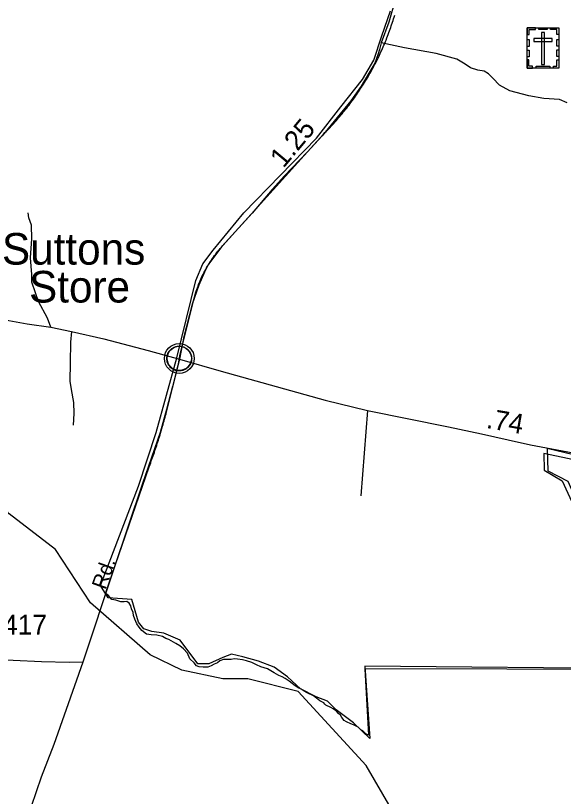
# Model space of a CAD drawing. Extents: x 2220236 to 2384410, y 720751 to 894131.
# Drawn here: x 2308121 to 2311587, y 834873 to 839815 of the extents above; entities that cross this region are included whole.
import ezdxf

# ---------------------------------------------------------------- set-up
doc = ezdxf.new("R2010")
doc.units = 0
for name, color, linetype in [('Exist Boundary Political City Limit New', 7, 'Continuous'), ('Exist Boundary Political City Limit New InsideOut', 7, 'Continuous'), ('Exist Civil Demographics Community CELL', 7, 'Continuous'), ('Exist Civil Demographics Community Label', 7, 'Continuous'), ('Exist Cultural Cemetery CELL', 7, 'Continuous'), ('Exist Hydrographic Misc Water Feature', 7, 'Continuous'), ('Exist Road Non-System Type 51', 7, 'Continuous'), ('Exist Road Secondary Mileage Hundredths English Label', 7, 'Continuous'), ('Exist Road Secondary Type 51 Attributed', 7, 'Continuous'), ('Exist Road Secondary Type 51 Label', 7, 'Continuous'), ('Exist Road Secondary Type 51 Number Label', 7, 'Continuous'), ('Map Preparation Boundary City Limit Buffer Line', 7, 'Continuous')]:
    doc.layers.add(name, color=color, linetype=linetype)

msp = doc.modelspace()

# ---------------------------------------------------------------- linework, layer by layer
at = {"layer": 'Exist Boundary Political City Limit New'}
msp.add_lwpolyline([(2311913.2, 836947.9), (2311462.8, 837043.1), (2311466.2, 836937.3), (2311580.2, 836870.2), (2312129, 835675.6), (2310330.5, 835680.6), (2310354, 835259.7), (2310338.2, 835269.8), (2310317.2, 835287), (2310305.2, 835294.6), (2310288.2, 835312.2), (2310259.8, 835325.8), (2310241.5, 835332.2), (2310215.8, 835344.6), (2310200.5, 835354.1), (2310186.2, 835372.6), (2310177, 835386.2), (2310164.2, 835398.6), (2310151, 835412.6), (2310131, 835428.1), (2310115.5, 835436.6), (2310084.2, 835451.3), (2310078.8, 835456.9), (2310070.8, 835464.9), (2310045.8, 835478.9), (2310024.2, 835494.9), (2310006, 835508.5), (2309966.2, 835529.2), (2309947.5, 835539.7), (2309927.2, 835550.9), (2309908.8, 835560.1), (2309890.2, 835572), (2309871.5, 835588.4), (2309851.2, 835602.4), (2309827.5, 835619.2), (2309806.8, 835630.4), (2309786.8, 835639.2), (2309756.5, 835655.2), (2309715.2, 835680.3), (2309672.5, 835693.5), (2309644.5, 835705.5), (2309616.5, 835719.9), (2309582, 835731.1), (2309557, 835737), (2309525.2, 835741.4), (2309504.2, 835744.2), (2309485.8, 835739.3), (2309462.2, 835739.3), (2309437, 835738.5), (2309413.5, 835730.9), (2309399.5, 835719.2), (2309377.5, 835710.4), (2309358.8, 835699.1), (2309336.8, 835691.5), (2309307.8, 835691.1), (2309283, 835692.2), (2309266, 835700.2), (2309251.5, 835719.1), (2309222.8, 835744.2), (2309208.2, 835779.1), (2309183, 835807.1), (2309160.8, 835825.4), (2309134.8, 835841.4), (2309090.2, 835865.4), (2309072.2, 835872.6), (2309049.5, 835884.2), (2309014.8, 835892.6), (2308978.8, 835895.3), (2308948.5, 835900.1), (2308919.2, 835923.2), (2308902.5, 835943.7), (2308887.8, 835965.7), (2308876, 835995.3), (2308866, 836018.1), (2308865.2, 836036.9), (2308854.8, 836059.4), (2308850.8, 836079.4), (2308839.8, 836096.2), (2308825.8, 836106.6), (2308808, 836104.1), (2308785.8, 836103.7), (2308756, 836114.9), (2308729.8, 836119.2), (2308707.2, 836146.5), (2308693, 836155.2), (2308689, 836157.8), (2308966, 836959.2), (2308971.8, 836974.4), (2308975.8, 836985.2), (2308979.8, 836996.1), (2308983.8, 837007.1), (2308987.8, 837017.9), (2308991.5, 837028.9), (2308995.5, 837039.8), (2308999.2, 837050.8), (2309003, 837061.8), (2309010.5, 837083.8), (2309014, 837094.8), (2309017.8, 837105.8), (2309021.2, 837116.8), (2309024.8, 837127.9), (2309028.2, 837138.9), (2309031.8, 837150), (2309035, 837161.1), (2309038.5, 837172.2), (2309051.5, 837216.7), (2309054.8, 837227.9), (2309057.8, 837239.1), (2309061, 837250.2), (2309064, 837261.4), (2309067, 837272.6), (2309070, 837283.8), (2309072.8, 837295.1), (2309075.8, 837306.3), (2309148.8, 837599.3), (2309163.2, 837672.4), (2309252, 838032.6), (2309256.5, 838048.3), (2309260, 838059.4), (2309263.5, 838070.4), (2309267.2, 838081.4), (2309271, 838092.3), (2309275.2, 838103.2), (2309279.2, 838114.1), (2309283.8, 838124.8), (2309288.2, 838135.5), (2309292.8, 838146.1), (2309297.5, 838156.7), (2309302.5, 838167.2), (2309307.8, 838177.6), (2309313, 838187.9), (2309318.2, 838198.2), (2309323.8, 838208.4), (2309329.5, 838218.5), (2309335.2, 838228.5), (2309341.2, 838238.4), (2309347.5, 838248.3), (2309353.8, 838258.1), (2309360, 838267.8), (2309366.8, 838277.4), (2309373.2, 838286.8), (2309380.2, 838296.2), (2309387, 838305.5), (2309394.2, 838314.8), (2309401.2, 838323.8), (2309408.8, 838332.8), (2309416.2, 838341.7), (2309423.8, 838350.4), (2309431.5, 838359.1), (2309750, 838711.8), (2309907, 838885.4), (2310069.8, 839065.4), (2310078.8, 839074.4), (2310086.5, 839082.4), (2310094.8, 839090.7), (2310102.8, 839099), (2310110.8, 839107.4), (2310118.5, 839115.9), (2310126.5, 839124.4), (2310129.8, 839128.1), (2310134.2, 839132.9), (2310142, 839141.6), (2310149.8, 839150.2), (2310157.5, 839158.9), (2310165, 839167.8), (2310172.5, 839176.6), (2310180, 839185.4), (2310187.5, 839194.3), (2310194.8, 839203.3), (2310200, 839209.6), (2310202.2, 839212.3), (2310209.5, 839221.4), (2310216.5, 839230.4), (2310223.8, 839239.6), (2310230.8, 839248.8), (2310237.8, 839258.1), (2310244.8, 839267.4), (2310251.5, 839276.7), (2310258.5, 839286.1), (2310263.5, 839293.1), (2310265.2, 839295.5), (2310272, 839304.9), (2310278.5, 839314.5), (2310285, 839324), (2310291.5, 839333.6), (2310298, 839343.2), (2310304.5, 839352.9), (2310310.8, 839362.7), (2310317, 839372.4), (2310318.8, 839375.4), (2310323.2, 839382.2), (2310329.2, 839392.1), (2310335.5, 839402), (2310341.5, 839411.9), (2310347.2, 839421.9), (2310353.2, 839431.9), (2310359, 839441.9), (2310364.8, 839452), (2310370.5, 839462.1), (2310376, 839472.3), (2310381.5, 839482.5), (2310387, 839492.7), (2310388, 839494.9), (2310392.5, 839502.9), (2310397.8, 839513.2), (2310403, 839523.6), (2310408.2, 839533.9), (2310413.5, 839544.4), (2310418.5, 839554.8), (2310423.5, 839565.2), (2310428.5, 839575.8), (2310433.2, 839586.3), (2310438, 839596.9), (2310442.8, 839607.4), (2310447.5, 839618.1), (2310452, 839628.8), (2310456.5, 839639.4), (2310461.2, 839650.6), (2310465.2, 839660.9), (2310470.8, 839675), (2310475, 839685.8), (2310479, 839696.7), (2310483, 839707.6), (2310483.5, 839709.4), (2310487, 839718.5), (2310490.8, 839729.4), (2310494.8, 839740.4), (2310498.5, 839751.3), (2310506, 839773.3), (2310509.5, 839784.3), (2310513, 839795.4), (2310516.5, 839806.4), (2310520, 839817.5)], dxfattribs=at)
at = {"layer": 'Exist Boundary Political City Limit New InsideOut'}
msp.add_line((2309841.7, 835630.5), (2309756.5, 835691), dxfattribs=at)
for points in [[(2309756.5, 835691), (2309657.7, 835729.5), (2309558.8, 835757), (2309487.4, 835773.4), (2309432.4, 835751.5), (2309344.6, 835713), (2309273.1, 835713), (2309163.3, 835861.4), (2309058.9, 835905.4), (2308982, 835916.4), (2308932.6, 835932.9), (2308899.6, 835976.8), (2308855.7, 836119.8), (2308707.4, 836130.8), (2308657.9, 836207.7), (2308899.6, 836836), (2309009.5, 837176.8), (2309141.3, 837649.6), (2309262.2, 838138.8), (2309306.1, 838243.3), (2309372, 838331.2), (2309564.3, 838567.6), (2310025.7, 839040.3), (2310179.5, 839238.2), (2310316.8, 839411.9), (2310388.3, 839532.9), (2310437.7, 839686.8), (2310492.6, 839846.2)], [(2313486.9, 834626.8), (2313437.5, 835671.2), (2312800.3, 835836.1), (2312860.7, 836202.2), (2314030.7, 836174.7), (2313712.1, 836911.3), (2313690.2, 836960.8), (2312954.1, 836944.3), (2312086.2, 836949.8), (2312028, 836944.3), (2311484.1, 837076.2), (2311489.6, 836933.3), (2311616, 836867.4), (2312137.8, 835680), (2310330.6, 835696.5), (2310363.5, 835240.2), (2310259.2, 835339.2), (2310149.3, 835421.6), (2310094.4, 835476.6), (2310023, 835504.1), (2309924.1, 835553.6), (2309841.7, 835630.5)]]:
    msp.add_lwpolyline(points, dxfattribs=at)
at = {"layer": 'Exist Civil Demographics Community CELL'}
msp.add_lwpolyline([(2309079.1, 837657.6), (2309080.1, 837663.2), (2309081.9, 837669.8), (2309084.8, 837677), (2309087.7, 837682.7), (2309091.1, 837688.5), (2309094.8, 837693.6), (2309098.8, 837698), (2309103.4, 837702.5), (2309108.9, 837707.1), (2309114.3, 837710.8), (2309119.2, 837713.7), (2309124.3, 837716.1), (2309129.7, 837718.4), (2309135.4, 837720.2), (2309139.7, 837721.4), (2309144.5, 837722.1), (2309148.7, 837722.8), (2309155, 837723.1), (2309159.5, 837723), (2309165.1, 837722.7), (2309170, 837722), (2309174.9, 837721), (2309180, 837719.6), (2309185.1, 837717.7), (2309191.8, 837714.8), (2309198, 837711.3), (2309203.1, 837707.7), (2309208.3, 837703.7), (2309211.6, 837700.6), (2309215.7, 837696.2), (2309219.6, 837691.5), (2309222.6, 837686.9), (2309225.8, 837681.9), (2309228.2, 837676.7), (2309230.3, 837671.7), (2309231.8, 837666.7), (2309233.1, 837662.1), (2309234.2, 837656.1), (2309234.8, 837651.4), (2309235.1, 837645.4), (2309234.9, 837639.6), (2309234.3, 837633.9), (2309233.4, 837628.4), (2309231.7, 837622.2), (2309229.9, 837616.4), (2309227.6, 837611.3), (2309224.4, 837605.3), (2309221.1, 837600), (2309217.7, 837595.3), (2309213.5, 837590.6), (2309208.2, 837585.6), (2309203.1, 837581.5), (2309198.1, 837578), (2309193.8, 837575.5), (2309187, 837572.3), (2309179.8, 837569.6), (2309173.9, 837568.1), (2309167.3, 837566.8), (2309162.9, 837566.4), (2309158.4, 837566.1), (2309152.8, 837566.1), (2309148.5, 837566.5), (2309142.9, 837567.2), (2309137, 837568.6), (2309132.4, 837569.9), (2309127.2, 837571.7), (2309122.6, 837573.7), (2309118.7, 837576), (2309111.9, 837580), (2309106.3, 837584.3), (2309101.4, 837588.8), (2309096.9, 837593.7), (2309093.8, 837597.6), (2309090.8, 837601.8), (2309086.7, 837608.9), (2309085, 837612.4), (2309083.2, 837616.5), (2309080.7, 837624.6), (2309079.1, 837631.7), (2309078.4, 837636.9), (2309078.1, 837643.2), (2309078, 837647.9), (2309078.6, 837654.3)], close=True, dxfattribs=at)
for centre, radius in [((2309156.7, 837645.2), 94.3), ((2309156.5, 837645.5), 76.7)]:
    msp.add_circle(centre, radius, dxfattribs=at)
at = {"layer": 'Exist Cultural Cemetery CELL'}
for points in [[(2311358.5, 839738.2), (2311557.6, 839738.2), (2311557.6, 839483.5), (2311358.5, 839483.5)], [(2311358.5, 839694.8), (2311369.8, 839694.8), (2311369.8, 839727), (2311410.4, 839727), (2311410.4, 839738.2), (2311358.5, 839738.2)], [(2311432.6, 839738.1), (2311484.4, 839738.1), (2311484.4, 839726.7), (2311432.6, 839726.7)], [(2311557.7, 839694.8), (2311546.3, 839694.8), (2311546.3, 839727), (2311505.7, 839727), (2311505.7, 839738.1), (2311557.6, 839738.1)], [(2311467.5, 839708.9), (2311448.8, 839708.9), (2311448.8, 839506.1), (2311467.5, 839506.1)], [(2311358.5, 839620.7), (2311358.5, 839664), (2311369.9, 839664), (2311369.9, 839620.7)], [(2311399.3, 839670.1), (2311399.3, 839651.4), (2311517, 839651.4), (2311517, 839670.1)], [(2311546.2, 839621.7), (2311546.2, 839665), (2311557.6, 839665), (2311557.6, 839621.7)], [(2311358.5, 839553.5), (2311358.5, 839596.8), (2311369.8, 839596.8), (2311369.8, 839553.5)], [(2311546.2, 839555.8), (2311546.2, 839599.1), (2311557.6, 839599.1), (2311557.6, 839555.8)], [(2311391.6, 839483.6), (2311391.6, 839495.1), (2311369.6, 839495.1), (2311369.6, 839535.5), (2311358.4, 839535.5), (2311358.4, 839483.6)], [(2311416, 839495), (2311500.8, 839495), (2311500.8, 839483.6), (2311416, 839483.6)], [(2311524.5, 839483.5), (2311524.5, 839495), (2311546.4, 839495), (2311546.4, 839535.4), (2311557.6, 839535.4), (2311557.6, 839483.5)]]:
    msp.add_lwpolyline(points, close=True, dxfattribs=at)
at = {"layer": 'Exist Hydrographic Misc Water Feature'}
for points in [[(2309591.3, 835616.7), (2309432.3, 835616.8), (2309173.4, 835671.8), (2308973.2, 835768.6), (2308594.3, 836097.8), (2308374.3, 836436.6), (2308080.2, 836660.9), (2307861.2, 836907.9), (2307818.1, 837798.8), (2307507.3, 838012.6), (2307254.2, 838399.3), (2307094.3, 838547), (2306616.1, 838836), (2306379.3, 839180.7), (2306293.1, 839456.2)], [(2312591.5, 830786.9), (2312440.5, 830908.7), (2312329.4, 831117.5), (2312225.4, 831549.7), (2312140.3, 831680.8), (2311830.5, 831901.2), (2311618.5, 832184.6), (2311507.3, 832439.4), (2311455.4, 832624.3), (2311458.3, 833113.5), (2311490.3, 833298.5), (2311472.5, 833422.5), (2311403.4, 833596.9), (2310881.3, 834133.4), (2310618.4, 834588.8), (2310338.3, 835069.6), (2309908.3, 835537.8), (2309591.3, 835616.7)]]:
    msp.add_lwpolyline(points, dxfattribs=at)
at = {"layer": 'Exist Road Non-System Type 51'}
msp.add_line((2310347.8, 837316.2), (2310306.2, 836774.8), dxfattribs=at)
for points in [[(2311610.3, 839264.2), (2311562.1, 839283.9), (2311463.6, 839290.5), (2311369.4, 839308), (2311248.9, 839338.7), (2311183.2, 839375.9), (2311141.6, 839419.8), (2311113.1, 839446.1), (2311086.9, 839463.6), (2311045.2, 839470.2), (2310999.3, 839485.5), (2310966.4, 839507.4), (2310913.8, 839540.3), (2310782.4, 839575.4), (2310580.9, 839610.4), (2310434.2, 839643.3)], [(2308343.3, 837842.8), (2308322, 837899.6), (2308265.3, 838006.1), (2308247.5, 838061.1), (2308224.5, 838128.5), (2308222.7, 838176.4), (2308215.6, 838281.2), (2308224.5, 838401.8), (2308220.9, 838488.8), (2308205, 838534.9), (2308199.6, 838566.9)], [(2308475.4, 837816.2), (2308468.3, 837748.8), (2308466.6, 837617.4), (2308464.8, 837502.1), (2308473.5, 837448.7), (2308486.9, 837367.2), (2308488.7, 837296.2), (2308485.2, 837223.5)], [(2308547.2, 835722.1), (2308460.3, 835720.4), (2308284.8, 835723.9), (2308105.6, 835732.8), (2307981.5, 835736.3), (2307834.3, 835741.7), (2307743, 835745.2), (2307677.4, 835750.5)]]:
    msp.add_lwpolyline(points, dxfattribs=at)
at = {"layer": 'Exist Road Secondary Type 51 Attributed'}
for points in [[(2310522.7, 839915.1), (2310481.8, 839773.3), (2310434.2, 839643.3), (2310423.2, 839601.7), (2310414.5, 839573.2), (2310394.7, 839514), (2310355.3, 839450.4), (2310307.1, 839369.4), (2310241.4, 839275.1), (2310156, 839169.9), (2310061.8, 839053.8), (2309965.5, 838950.8), (2309823.1, 838801.7), (2309744.2, 838714.1), (2309617.2, 838565), (2309426.7, 838354.6), (2309341.2, 838242.9), (2309316, 838190.3), (2309279.9, 838109.2), (2309238.3, 837988.6), (2309185.7, 837784.8), (2309157.3, 837640.5)], [(2305927.8, 837770.1), (2306043.1, 837768.3), (2306243.5, 837780.7), (2306474.9, 837802), (2306762.2, 837828.6), (2307062, 837853.5), (2307249.9, 837867.7), (2307428.2, 837881.9), (2307623.3, 837892.5), (2307853.8, 837897.8), (2307983.3, 837892.5), (2308077.3, 837885.4), (2308194.3, 837864.1), (2308343.3, 837842.8), (2308475.4, 837816.2), (2308679.4, 837770.1), (2308959.6, 837695.5), (2309157.3, 837640.5)], [(2309157.3, 837640.5), (2309137.8, 837560.7), (2309113, 837466.6), (2309075.7, 837321.1), (2309035, 837177.3), (2308925, 836852.6), (2308739.7, 836307.8), (2308547.2, 835722.1), (2308439.9, 835424), (2308361.9, 835202.2), (2308283, 834994.6), (2308219.2, 834808.2)], [(2309157.3, 837640.5), (2309421.4, 837563.8), (2310079.5, 837381.9), (2310347.8, 837316.2), (2310859.3, 837213.2), (2311069.5, 837167.1), (2311238.2, 837129.9), (2311378.3, 837099.2), (2311616, 837053.2), (2311751.8, 837026.9), (2311854.7, 837005), (2311922.6, 836989.6), (2311988.3, 836980.8), (2312051.8, 836980.8), (2312172.3, 836980.8), (2312349.7, 836978.7), (2312509.6, 836976.5), (2312886.3, 836977.9), (2312985.6, 836976.5)]]:
    msp.add_lwpolyline(points, dxfattribs=at)
at = {"layer": 'Map Preparation Boundary City Limit Buffer Line'}
msp.add_lwpolyline([(2311913.2, 836947.9), (2311462.8, 837043.1), (2311466.2, 836937.3), (2311580.2, 836870.2), (2312129, 835675.6), (2310330.5, 835680.6), (2310354, 835259.7), (2310338.2, 835269.8), (2310317.2, 835287), (2310305.2, 835294.6), (2310288.2, 835312.2), (2310259.8, 835325.8), (2310241.5, 835332.2), (2310215.8, 835344.6), (2310200.5, 835354.1), (2310186.2, 835372.6), (2310177, 835386.2), (2310164.2, 835398.6), (2310151, 835412.6), (2310131, 835428.1), (2310115.5, 835436.6), (2310084.2, 835451.3), (2310078.8, 835456.9), (2310070.8, 835464.9), (2310045.8, 835478.9), (2310024.2, 835494.9), (2310006, 835508.5), (2309966.2, 835529.2), (2309947.5, 835539.7), (2309927.2, 835550.9), (2309908.8, 835560.1), (2309890.2, 835572), (2309871.5, 835588.4), (2309851.2, 835602.4), (2309827.5, 835619.2), (2309806.8, 835630.4), (2309786.8, 835639.2), (2309756.5, 835655.2), (2309715.2, 835680.3), (2309672.5, 835693.5), (2309644.5, 835705.5), (2309616.5, 835719.9), (2309582, 835731.1), (2309557, 835737), (2309525.2, 835741.4), (2309504.2, 835744.2), (2309485.8, 835739.3), (2309462.2, 835739.3), (2309437, 835738.5), (2309413.5, 835730.9), (2309399.5, 835719.2), (2309377.5, 835710.4), (2309358.8, 835699.1), (2309336.8, 835691.5), (2309307.8, 835691.1), (2309283, 835692.2), (2309266, 835700.2), (2309251.5, 835719.1), (2309222.8, 835744.2), (2309208.2, 835779.1), (2309183, 835807.1), (2309160.8, 835825.4), (2309134.8, 835841.4), (2309090.2, 835865.4), (2309072.2, 835872.6), (2309049.5, 835884.2), (2309014.8, 835892.6), (2308978.8, 835895.3), (2308948.5, 835900.1), (2308919.2, 835923.2), (2308902.5, 835943.7), (2308887.8, 835965.7), (2308876, 835995.3), (2308866, 836018.1), (2308865.2, 836036.9), (2308854.8, 836059.4), (2308850.8, 836079.4), (2308839.8, 836096.2), (2308825.8, 836106.6), (2308808, 836104.1), (2308785.8, 836103.7), (2308756, 836114.9), (2308729.8, 836119.2), (2308707.2, 836146.5), (2308693, 836155.2), (2308689, 836157.8), (2308966, 836959.2), (2308971.8, 836974.4), (2308975.8, 836985.2), (2308979.8, 836996.1), (2308983.8, 837007.1), (2308987.8, 837017.9), (2308991.5, 837028.9), (2308995.5, 837039.8), (2308999.2, 837050.8), (2309003, 837061.8), (2309010.5, 837083.8), (2309014, 837094.8), (2309017.8, 837105.8), (2309021.2, 837116.8), (2309024.8, 837127.9), (2309028.2, 837138.9), (2309031.8, 837150), (2309035, 837161.1), (2309038.5, 837172.2), (2309051.5, 837216.7), (2309054.8, 837227.9), (2309057.8, 837239.1), (2309061, 837250.2), (2309064, 837261.4), (2309067, 837272.6), (2309070, 837283.8), (2309072.8, 837295.1), (2309075.8, 837306.3), (2309148.8, 837599.3), (2309163.2, 837672.4), (2309252, 838032.6), (2309256.5, 838048.3), (2309260, 838059.4), (2309263.5, 838070.4), (2309267.2, 838081.4), (2309271, 838092.3), (2309275.2, 838103.2), (2309279.2, 838114.1), (2309283.8, 838124.8), (2309288.2, 838135.5), (2309292.8, 838146.1), (2309297.5, 838156.7), (2309302.5, 838167.2), (2309307.8, 838177.6), (2309313, 838187.9), (2309318.2, 838198.2), (2309323.8, 838208.4), (2309329.5, 838218.5), (2309335.2, 838228.5), (2309341.2, 838238.4), (2309347.5, 838248.3), (2309353.8, 838258.1), (2309360, 838267.8), (2309366.8, 838277.4), (2309373.2, 838286.8), (2309380.2, 838296.2), (2309387, 838305.5), (2309394.2, 838314.8), (2309401.2, 838323.8), (2309408.8, 838332.8), (2309416.2, 838341.7), (2309423.8, 838350.4), (2309431.5, 838359.1), (2309750, 838711.8), (2309907, 838885.4), (2310069.8, 839065.4), (2310078.8, 839074.4), (2310086.5, 839082.4), (2310094.8, 839090.7), (2310102.8, 839099), (2310110.8, 839107.4), (2310118.5, 839115.9), (2310126.5, 839124.4), (2310129.8, 839128.1), (2310134.2, 839132.9), (2310142, 839141.6), (2310149.8, 839150.2), (2310157.5, 839158.9), (2310165, 839167.8), (2310172.5, 839176.6), (2310180, 839185.4), (2310187.5, 839194.3), (2310194.8, 839203.3), (2310200, 839209.6), (2310202.2, 839212.3), (2310209.5, 839221.4), (2310216.5, 839230.4), (2310223.8, 839239.6), (2310230.8, 839248.8), (2310237.8, 839258.1), (2310244.8, 839267.4), (2310251.5, 839276.7), (2310258.5, 839286.1), (2310263.5, 839293.1), (2310265.2, 839295.5), (2310272, 839304.9), (2310278.5, 839314.5), (2310285, 839324), (2310291.5, 839333.6), (2310298, 839343.2), (2310304.5, 839352.9), (2310310.8, 839362.7), (2310317, 839372.4), (2310318.8, 839375.4), (2310323.2, 839382.2), (2310329.2, 839392.1), (2310335.5, 839402), (2310341.5, 839411.9), (2310347.2, 839421.9), (2310353.2, 839431.9), (2310359, 839441.9), (2310364.8, 839452), (2310370.5, 839462.1), (2310376, 839472.3), (2310381.5, 839482.5), (2310387, 839492.7), (2310388, 839494.9), (2310392.5, 839502.9), (2310397.8, 839513.2), (2310403, 839523.6), (2310408.2, 839533.9), (2310413.5, 839544.4), (2310418.5, 839554.8), (2310423.5, 839565.2), (2310428.5, 839575.8), (2310433.2, 839586.3), (2310438, 839596.9), (2310442.8, 839607.4), (2310447.5, 839618.1), (2310452, 839628.8), (2310456.5, 839639.4), (2310461.2, 839650.6), (2310465.2, 839660.9), (2310470.8, 839675), (2310475, 839685.8), (2310479, 839696.7), (2310483, 839707.6), (2310483.5, 839709.4), (2310487, 839718.5), (2310490.8, 839729.4), (2310494.8, 839740.4), (2310498.5, 839751.3), (2310506, 839773.3), (2310509.5, 839784.3), (2310513, 839795.4), (2310516.5, 839806.4), (2310520, 839817.5)], dxfattribs=at)

# ---------------------------------------------------------------- texts
at = {"layer": 'Exist Civil Demographics Community Label'}
for s, p in [('Suttons', (2308034.6, 838239.2)), ('Store', (2308205.9, 837999.2))]:
    msp.add_text(s, height=200, dxfattribs=at).set_placement(p)
at = {"layer": 'Exist Road Secondary Mileage Hundredths English Label'}
for s, rotation, p in [('1.25', 50.1769, (2309816, 838845.4)), ('.74', 350.1599, (2311095.1, 837205.8))]:
    msp.add_text(s, height=125, rotation=rotation, dxfattribs=at).set_placement(p)
at = {"layer": 'Exist Road Secondary Type 51 Label'}
msp.add_text('Rd.', height=95, rotation=70.3008, dxfattribs=at).set_placement((2308689.3, 836176.8))
at = {"layer": 'Exist Road Secondary Type 51 Number Label'}
msp.add_text('1417', height=125, dxfattribs=at).set_placement((2307948, 835897.7))

doc.saveas('drawing.dxf')
